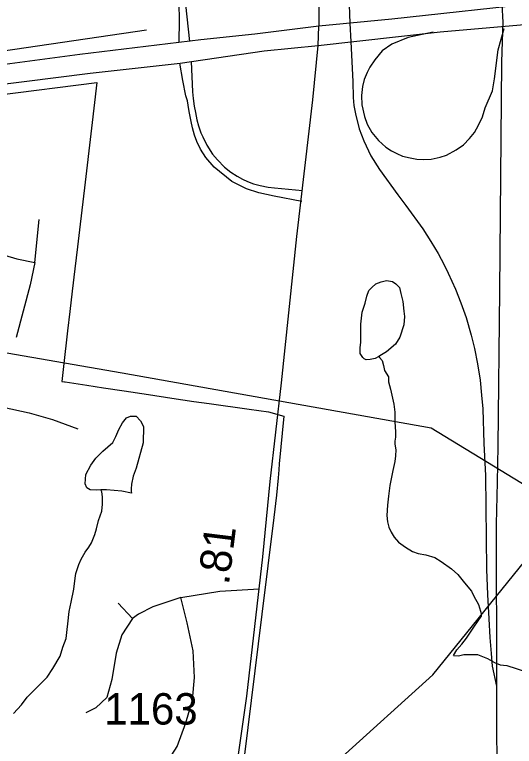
# Model space of a CAD drawing. Extents: x 2001466 to 2224147, y 644118 to 847247.
# Drawn here: x 2030071 to 2032058, y 723900 to 726812 of the extents above; entities that cross this region are included whole.
import ezdxf

# ---------------------------------------------------------------- set-up
doc = ezdxf.new("R2010")
doc.units = 0
for name, color, linetype in [('Exist Boundary Political City Limit New', 7, 'Continuous'), ('Exist Hydrographic Creek Single Shore', 7, 'Continuous'), ('Exist Hydrographic Misc Water Feature', 7, 'Continuous'), ('Exist Road Non-System Type 51', 7, 'Continuous'), ('Exist Road Primary US Divided Attributed', 7, 'Continuous'), ('Exist Road Primary US Service Attributed', 7, 'Continuous'), ('Exist Road Secondary Mileage Hundredths English Label', 7, 'Continuous'), ('Exist Road Secondary Type 51 Attributed', 7, 'Continuous'), ('Exist Road Secondary Type 51 Number Label', 7, 'Continuous'), ('Exist Utilities Electrical Transmission Line', 7, 'Continuous'), ('Map Preparation Boundary City Limit Buffer Line', 7, 'Continuous'), ('Prop Road Primary Interstate Projected', 7, 'Continuous')]:
    doc.layers.add(name, color=color, linetype=linetype)

msp = doc.modelspace()

# ---------------------------------------------------------------- linework, layer by layer
at = {"layer": 'Exist Boundary Political City Limit New'}
msp.add_lwpolyline([(2030000, 726492), (2030397, 726541.1), (2030375.8, 726359.6), (2030348.1, 726122.9), (2030331.1, 725977.9), (2030320.6, 725888), (2030310.4, 725800), (2030300, 725711.6), (2030290.5, 725630.2), (2030281.5, 725553.3), (2030265.1, 725412.2), (2030260.8, 725375.5), (2030258, 725352.2), (2030269, 725350.6), (2030271.9, 725350.2), (2030357.9, 725337.3), (2030423.8, 725327.4), (2030505.9, 725314.9), (2030603, 725300.3), (2030695.8, 725286.3), (2030783.8, 725273), (2030844, 725263.9), (2031003.5, 725241.4), (2031079.8, 725230.8), (2031141.9, 725214.2), (2031123.2, 725024.4), (2031120.9, 725000), (2031118.9, 724968.2), (2031111.8, 724899.9), (2031101.6, 724810.9), (2031054, 724426.7), (2030955.4, 723631.6)], dxfattribs=at)
at = {"layer": 'Exist Hydrographic Creek Single Shore'}
msp.add_lwpolyline([(2030865.2, 723603.2), (2030959.3, 723620.4), (2031209.2, 723736.7), (2031359.1, 723845.2), (2031734.2, 724185.4), (2032100.2, 724637.2), (2032209.3, 724845.1), (2032222.4, 724862.6)], dxfattribs=at)
at = {"layer": 'Exist Hydrographic Misc Water Feature'}
for points in [[(2031519.3, 725452), (2031505.1, 725444), (2031485.2, 725440), (2031469.2, 725438), (2031461.2, 725442), (2031455.3, 725448), (2031445.2, 725464), (2031445, 725486.1), (2031447.1, 725508), (2031447.1, 725546), (2031447.1, 725580), (2031453, 725628), (2031465.1, 725664), (2031470.9, 725692), (2031479.1, 725714), (2031491, 725726), (2031507, 725740), (2031528.9, 725748), (2031549, 725754.1), (2031573, 725750.1), (2031586.9, 725740.1), (2031600.9, 725726), (2031607, 725702), (2031615, 725670), (2031619.1, 725632.1), (2031621.2, 725610.1), (2031619.1, 725578.1), (2031603.1, 725528), (2031585.1, 725500.1), (2031549, 725470.1), (2031523.2, 725454), (2031519.3, 725452)], [(2031519.3, 725452), (2031521.1, 725448), (2031533, 725436), (2031537.3, 725416), (2031541.2, 725396), (2031557.2, 725370.1), (2031557.2, 725350.1), (2031565.2, 725322.1), (2031579.1, 725262.1), (2031583.2, 725230.1), (2031583.2, 725192.1), (2031585.3, 725152.1), (2031585.3, 725130.1), (2031583.2, 725114.1), (2031583.2, 725102.1), (2031587.3, 725080.1), (2031585.3, 725056.1), (2031583.2, 725034.2), (2031575.3, 724998.2), (2031563.4, 724938.2), (2031557.4, 724896.2), (2031553.5, 724860.2), (2031551.5, 724818.2), (2031553.5, 724794.2), (2031559.5, 724772.2), (2031567.7, 724752.2), (2031579.6, 724732.2), (2031597.6, 724712.2), (2031625.5, 724692.3), (2031653.6, 724676.2), (2031675.5, 724668.2), (2031705.7, 724662.3), (2031741.5, 724652.3), (2031767.6, 724636.3), (2031807.6, 724606.3), (2031833.6, 724584.3), (2031859.7, 724550.4), (2031887.5, 724518.4), (2031897.6, 724498.4), (2031915.6, 724464.4), (2031923.6, 724438.5), (2031925.7, 724428.4), (2031925.7, 724416.4)], [(2030413.6, 724921.5), (2030395.6, 724919.5), (2030371.6, 724921.5), (2030357.7, 724929.4), (2030351.5, 724945.4), (2030353.6, 724981.5), (2030373.6, 725019.5), (2030393.5, 725047.5), (2030421.4, 725075.4), (2030461.4, 725109.5), (2030473.5, 725133.5), (2030485.4, 725161.5), (2030499.5, 725187.5), (2030515.5, 725207.4), (2030531.5, 725213.5), (2030553.5, 725213.5), (2030571.5, 725195.6), (2030583.4, 725173.5), (2030581.6, 725107.5), (2030553.7, 725007.5), (2030541.6, 724975.5), (2030535.6, 724943.5), (2030533.6, 724925.6), (2030533.6, 724915.5), (2030535.6, 724907.5), (2030497.5, 724915.5), (2030435.6, 724921.5), (2030427.6, 724921.5), (2030413.6, 724921.5)], [(2030066.1, 724031.4), (2030098.1, 724065.4), (2030120, 724095.4), (2030148.1, 724123.4), (2030200.2, 724175.5), (2030221.9, 724209.5), (2030252.1, 724259.4), (2030261.9, 724295.5), (2030276, 724329.5), (2030279.9, 724365.5), (2030282, 724387.4), (2030287.9, 724437.5), (2030295.9, 724473.5), (2030305.8, 724525.4), (2030311.9, 724569.5), (2030313.8, 724587.5), (2030325.9, 724623.5), (2030335.7, 724645.5), (2030351.7, 724673.4), (2030365.6, 724693.5), (2030375.7, 724709.5), (2030389.6, 724743.5), (2030395.8, 724765.5), (2030403.8, 724799.5), (2030417.7, 724835.5), (2030419.6, 724863.5), (2030419.6, 724893.5), (2030417.5, 724913.5), (2030413.6, 724921.5)], [(2031815.8, 724262.4), (2031829.7, 724284.4), (2031849.6, 724306.3), (2031867.7, 724330.4), (2031897.6, 724374.4), (2031925.7, 724416.4)], [(2031815.8, 724262.4), (2031835.7, 724260.4), (2031857.8, 724266.4), (2031881.6, 724266.4), (2031911.7, 724266.4), (2031951.7, 724250.5), (2031979.6, 724234.5), (2032001.8, 724224.5), (2032027.6, 724222.5), (2032065.7, 724210.5), (2032089.7, 724202.5), (2032099.8, 724202.5), (2032157.8, 724196.6), (2032193.7, 724192.6), (2032231.6, 724190.6), (2032271.6, 724182.7), (2032311.6, 724172.7), (2032335.6, 724162.7), (2032383.8, 724140.8), (2032441.6, 724116.7), (2032477.7, 724102.8), (2032493.7, 724098.8), (2032507.8, 724098.8), (2032517.7, 724094.8)]]:
    msp.add_lwpolyline(points, dxfattribs=at)
at = {"layer": 'Exist Road Non-System Type 51'}
for points in [[(2030150.3, 725825.3), (2030168.7, 725997.2)], [(2029858.8, 725914.3), (2029993.8, 725865.2), (2030079.7, 725840.6), (2030150.3, 725825.3)], [(2030150.3, 725825.3), (2030131.9, 725736.3), (2030076.6, 725527.5)], [(2029766.7, 725249.3), (2029935.5, 725258.5), (2030024.5, 725249.3), (2030128.8, 725227.8), (2030220.8, 725200.2), (2030322.1, 725163.3)], [(2030731.6, 724492.4), (2030886.3, 724518.2), (2031043.8, 724527.7)], [(2030731.6, 724492.4), (2030619.9, 724455.1), (2030562.7, 724426.5), (2030539.8, 724409.3)], [(2030665.8, 723819), (2030717.3, 723899.2), (2030751.7, 723993.8), (2030777.4, 724085.5), (2030786, 724174.3), (2030780.3, 724280.3), (2030757.4, 724392.1), (2030731.6, 724492.4)], [(2030539.8, 724409.3), (2030482.5, 724469.5)], [(2030539.8, 724409.3), (2030496.8, 724343.4), (2030473.9, 724271.7), (2030456.7, 724165.7), (2030436.7, 724094.1), (2030393.7, 724053.9), (2030353.6, 724033.9)]]:
    msp.add_lwpolyline(points, dxfattribs=at)
at = {"layer": 'Exist Road Primary US Divided Attributed'}
for points in [[(2034994.2, 727139.3), (2034718.2, 727108.3), (2034450.4, 727081.7), (2033681.6, 727013.8), (2033166.5, 726974), (2032763.7, 726919.4), (2032484, 726889.9), (2032180, 726860.4), (2031570.6, 726794), (2031279.9, 726765.9)], [(2031278.4, 726689.2), (2031762.4, 726743.8), (2032205.1, 726782.2), (2032472.2, 726816.1), (2032763.7, 726851.5), (2033097.2, 726885.5), (2033657.9, 726931.2), (2034028.3, 726968.1), (2035016.5, 727075.7)], [(2031279.9, 726765.9), (2031025.3, 726733.5), (2030810.6, 726711.3), (2030330.3, 726653.8), (2029830.8, 726587.4), (2029435.3, 726537.2), (2029015.5, 726487), (2028638.4, 726436.9), (2028248.1, 726386.7), (2027836.4, 726330.6), (2027341.3, 726271.6), (2026953.9, 726221.4), (2026523, 726169.8), (2026249.3, 726137.3), (2025753.5, 726079.7), (2025381.6, 726031), (2025004.6, 725982.3)], [(2025011.9, 725915.9), (2025323.3, 725951.1), (2025836.8, 726013.3), (2026144.5, 726050.2), (2026456.6, 726087.1), (2026955.4, 726150.6), (2027409.2, 726205.2), (2027842.3, 726256.8), (2028259.9, 726312.9), (2028607.4, 726358.6), (2029005.1, 726407.3), (2029402.8, 726460.5), (2029844.1, 726512.1), (2030371.6, 726578.5), (2030729.5, 726618.4), (2031063.7, 726667.1), (2031278.4, 726689.2)]]:
    msp.add_lwpolyline(points, dxfattribs=at)
at = {"layer": 'Exist Road Primary US Service Attributed'}
msp.add_lwpolyline([(2029268.4, 726567.5), (2029826.6, 726637.9), (2030595.7, 726751.8)], dxfattribs=at)
at = {"layer": 'Exist Road Secondary Type 51 Attributed'}
for points in [[(2031279.9, 726765.9), (2031282, 726771.6), (2031283.6, 726953.5), (2031292.5, 727489.7), (2031295.7, 727839.1), (2031311, 728240.1), (2031319, 728583), (2031329.5, 728905.1), (2031327.9, 729030.7), (2031302.1, 729124.1), (2031241, 729270.6), (2031188.7, 729373.6)], [(2031278.4, 726689.2), (2031279.9, 726765.9)], [(2030852.1, 722465.7), (2030858.1, 722669.3), (2030858.1, 722918.3), (2030891.6, 723261.6), (2030933.1, 723673.5), (2030994.5, 724099.8), (2031058.3, 724653.8), (2031087, 724954), (2031132.5, 725346.7), (2031193.1, 725929.5), (2031256.2, 726472.3), (2031278.4, 726689.2)]]:
    msp.add_lwpolyline(points, dxfattribs=at)
at = {"layer": 'Exist Utilities Electrical Transmission Line'}
msp.add_lwpolyline([(2045990.1, 712724.9), (2041035.7, 716782.7), (2040858.1, 717782.4), (2039146.2, 719367.5), (2037179.2, 720946.2), (2035524, 722401.5), (2034443.1, 723634.4), (2034242.9, 723746.1), (2033238.9, 724302.5), (2032386.2, 724764.3), (2031727.4, 725166.6), (2030498.7, 725385.2), (2029908.6, 725487.6), (2029162.8, 726197.3), (2028435.2, 727727), (2028208.4, 727965.6)], dxfattribs=at)
at = {"layer": 'Map Preparation Boundary City Limit Buffer Line'}
msp.add_lwpolyline([(2030000, 726492), (2030397, 726541.1), (2030375.8, 726359.6), (2030348.1, 726122.9), (2030331.1, 725977.9), (2030320.6, 725888), (2030310.4, 725800), (2030300, 725711.6), (2030290.5, 725630.2), (2030281.5, 725553.3), (2030265.1, 725412.2), (2030260.8, 725375.5), (2030258, 725352.2), (2030269, 725350.6), (2030271.9, 725350.2), (2030357.9, 725337.3), (2030423.8, 725327.4), (2030505.9, 725314.9), (2030603, 725300.3), (2030695.8, 725286.3), (2030783.8, 725273), (2030844, 725263.9), (2031003.5, 725241.4), (2031079.8, 725230.8), (2031141.9, 725214.2), (2031123.2, 725024.4), (2031120.9, 725000), (2031118.9, 724968.2), (2031111.8, 724899.9), (2031101.6, 724810.9), (2031054, 724426.7), (2030955.4, 723631.6)], dxfattribs=at)
at = {"layer": 'Prop Road Primary Interstate Projected'}
for p, q in [((2032008.2, 726854.3), (2032012.3, 726779.9)), ((2031404.4, 726777.9), (2031408.4, 726703.9))]:
    msp.add_line(p, q, dxfattribs=at)
for points in [[(2030725.2, 726700.9), (2030725.7, 726789.5), (2030724.5, 726855.7), (2030723.1, 726946.9), (2030723.7, 726987.9), (2030724.3, 727022.2), (2030726.7, 727051), (2030731, 727073.7), (2030737.4, 727104.9), (2030750.4, 727143.1), (2030763.8, 727175.1), (2030779.8, 727203), (2030790.1, 727217.4), (2030809, 727243.2), (2030831.1, 727268.3), (2030858.8, 727294), (2030892.2, 727318.1), (2030928.1, 727338.1), (2030964, 727353.2), (2031004, 727365.5), (2031060.4, 727374.8), (2031101.5, 727377.8), (2031142.6, 727376.8), (2031289.1, 727383)], [(2031289.1, 727334.8), (2031124.9, 727347.1), (2031070.5, 727346), (2031017.1, 727338.9), (2030982.2, 727330.7), (2030956.6, 727318.3), (2030923.7, 727301.9), (2030892.9, 727281.4), (2030871.4, 727264), (2030856, 727251.7), (2030837.3, 727232.3), (2030806.6, 727193.7), (2030785.3, 727157.4), (2030771.9, 727127.5), (2030760.1, 727094.4), (2030753.7, 727062.1), (2030749, 727021.1), (2030746.6, 726989.6), (2030747.4, 726947), (2030750.6, 726851.8), (2030766.4, 726704.6)], [(2031400.4, 726888.3), (2031404.4, 726777.9)], [(2032012, 726785.3), (2032006.8, 726622.7), (2031999.5, 725712.3), (2031992.6, 725094.5), (2031990.3, 724950.9), (2031985.9, 724785), (2031987.2, 724140)], [(2031734.6, 726742.2), (2031635.6, 726720.8), (2031571.4, 726694), (2031532.6, 726667.3), (2031503.1, 726632.5), (2031483.6, 726603.1), (2031472.2, 726581.4), (2031460.9, 726553.1), (2031454.3, 726525.7), (2031450.5, 726489.8), (2031451.4, 726453), (2031461.8, 726405.8), (2031473.2, 726375.6), (2031491.1, 726342.6), (2031517.6, 726310.5), (2031546.8, 726284.1), (2031569.5, 726269.9), (2031590.3, 726258.6), (2031613.9, 726249.1), (2031643.2, 726241.6), (2031669.6, 726236.9), (2031695.1, 726235), (2031727.2, 726236.9), (2031763.1, 726244.4), (2031788.6, 726252.9), (2031827.1, 726273.7), (2031856, 726294), (2031880.3, 726318.3), (2031899.3, 726343.2), (2031916.1, 726372), (2031931.2, 726405.5), (2031941.7, 726440.9), (2031970.9, 726509.1), (2031979.6, 726555.7), (2031994.2, 726672.1), (2032017.5, 726756.4)], [(2031408.4, 726703.9), (2031415.4, 726545.2), (2031417.4, 726482.3), (2031420.2, 726449.9), (2031426.3, 726417.2), (2031440.6, 726357.1), (2031459, 726310.2), (2031487.5, 726250.1), (2031521.2, 726195.1), (2031594.6, 726094.2), (2031626.2, 726052.4), (2031693.6, 725958.9), (2031725.7, 725909.6), (2031754.9, 725861.1), (2031779.5, 725816.3), (2031795.2, 725782.7), (2031823.8, 725719.6), (2031845.3, 725664.7), (2031865.9, 725606.3), (2031885.7, 725536.7), (2031899.4, 725483.5), (2031911.4, 725422.9), (2031921.8, 725356.8), (2031927.8, 725297.5), (2031932.9, 725243.4), (2031936.4, 725105.5), (2031943.2, 724977.5), (2031947.5, 724603.6), (2031951.8, 724504.8), (2031956.1, 724407.8), (2031961.2, 724333.9), (2031965.5, 724270.4), (2031969.8, 724219.7), (2031987.2, 724140)], [(2031212.4, 726068.6), (2031102.2, 726090), (2031041.2, 726103.1), (2030992.9, 726118.9), (2030934.2, 726148.3), (2030863.9, 726204.6), (2030831.1, 726243.1), (2030810.3, 726276.8), (2030795.7, 726306.6), (2030786.1, 726332.5), (2030778.2, 726361.2), (2030772.6, 726386.5), (2030765, 726425.8), (2030760.2, 726451.5), (2030757.5, 726469), (2030752.1, 726488.1), (2030739.7, 726550.3), (2030728.2, 726618.2)], [(2030772.7, 726625.3), (2030777.5, 726504.7), (2030780.2, 726477.6), (2030784.4, 726447.7), (2030789.3, 726422), (2030795.5, 726393.5), (2030802.5, 726369.2), (2030810.8, 726342.1), (2030818.5, 726325.4), (2030834.6, 726292.7), (2030856.9, 726257.1), (2030877.8, 726233.4), (2030905.7, 726204.9), (2030930.8, 726184.7), (2030955.8, 726168.7), (2030976.8, 726157.5), (2030997.2, 726147.3), (2031020.8, 726138.6), (2031047, 726131.6), (2031078.5, 726125.5), (2031104.8, 726122.9), (2031215, 726112.4)], [(2031987.2, 724140), (2031989.1, 723195.7), (2031986.6, 723037.9)]]:
    msp.add_lwpolyline(points, dxfattribs=at)

# ---------------------------------------------------------------- texts
at = {"layer": 'Exist Road Secondary Mileage Hundredths English Label'}
msp.add_text('.81', height=125, rotation=82.909, dxfattribs=at).set_placement((2030922.6, 724539.9))
at = {"layer": 'Exist Road Secondary Type 51 Number Label'}
msp.add_text('1163', height=125, dxfattribs=at).set_placement((2030426.8, 723987))

doc.saveas('drawing.dxf')
